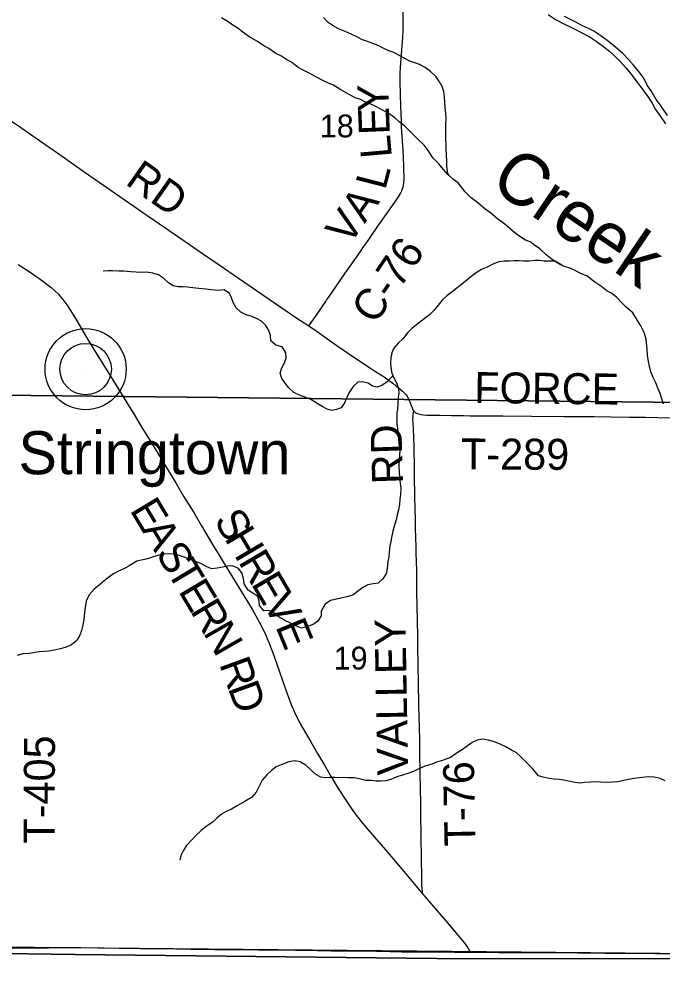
# Model space of a CAD drawing. Extents: x 1985906 to 2360102, y 891258 to 1222054.
# Drawn here: x 2108716 to 2114952, y 971935 to 981202 of the extents above; entities that cross this region are included whole.
import ezdxf

# ---------------------------------------------------------------- set-up
doc = ezdxf.new("R2010")
doc.units = 0
for name, color, linetype in [('GM_X_Adjacent_County', 7, 'Continuous'), ('GM_X_County', 7, 'Continuous'), ('GM_X_County_Road', 7, 'Continuous'), ('GM_X_County_Road_Text', 7, 'Continuous'), ('GM_X_Major_River', 7, 'Continuous'), ('GM_X_Minor_River', 7, 'Continuous'), ('GM_X_Minor_River_Text', 7, 'Continuous'), ('GM_X_Section', 7, 'Continuous'), ('GM_X_Section_Text', 7, 'Continuous'), ('GM_X_Township', 7, 'Continuous'), ('GM_X_Township_Road', 7, 'Continuous'), ('GM_X_Township_Road_Text', 7, 'Continuous'), ('GM_X_Unincorporated', 7, 'Continuous'), ('GM_X_Unincorporated_Location', 7, 'Continuous'), ('GM_X_Unincorporated_Text', 7, 'Continuous')]:
    doc.layers.add(name, color=color, linetype=linetype)

msp = doc.modelspace()

# ---------------------------------------------------------------- linework, layer by layer
at = {"layer": 'GM_X_Adjacent_County'}
msp.add_lwpolyline([(2092530.5, 972203.2), (2095843.5, 972201.8), (2097718.2, 972193), (2100221.2, 972181.1), (2101119.4, 972172.9), (2101924.3, 972164.8), (2105883.4, 972150.6), (2108565.4, 972150.1), (2109259.9, 972142.7), (2113051.8, 972100.6), (2115190.3, 972104), (2119199.6, 972135.6), (2121895.7, 972056.6), (2122376.1, 972042.5), (2128345.4, 971943.5), (2133617.1, 971934.7)], dxfattribs=at)
at = {"layer": 'GM_X_County'}
msp.add_lwpolyline([(2133617.1, 971934.7), (2128345.4, 971943.5), (2122376.1, 972042.5), (2121895.7, 972056.6), (2119199.6, 972135.6), (2115190.3, 972104), (2113051.8, 972100.6), (2109259.9, 972142.7), (2108565.4, 972150.1), (2105883.4, 972150.6), (2101924.3, 972164.8), (2101119.4, 972172.9), (2100221.2, 972181.1), (2097718.2, 972193), (2095843.5, 972201.8), (2092530.5, 972203.2)], dxfattribs=at)
at = {"layer": 'GM_X_County_Road'}
for points in [[(2111522.4, 978230.3), (2111555.6, 978277.7), (2111602, 978345.3), (2111658.1, 978426.4), (2111686.8, 978467), (2111695, 978480.3), (2111704.2, 978493.8), (2111740.3, 978548.5), (2111875, 978739.9), (2111921.5, 978807.9), (2112022.3, 978949.8), (2112053, 978995.1), (2112089.5, 979048.9), (2112185, 979186.1), (2112324.8, 979385.8), (2112390, 979482.1), (2112409.1, 979511.7), (2112423, 979540.3), (2112433.4, 979568.9), (2112438.7, 979588.1), (2112443, 979616.7), (2112444.7, 979655.8), (2112440.4, 979876.3), (2112434.4, 979974.4), (2112421.6, 980158.6), (2112419.4, 980221.4), (2112413.8, 980352.6), (2112406.5, 980598.5), (2112407.7, 980680.7), (2112413.3, 980779), (2112433.2, 981024), (2112436.2, 981089.3), (2112436.4, 981171), (2112434.6, 981318.6)], [(2108515.4, 980264), (2108534.3, 980261.6), (2108565.9, 980253.8), (2108591.6, 980244.4), (2108618.2, 980229.9), (2108646.4, 980211), (2108670.5, 980195.2), (2108711.1, 980168), (2108912.2, 980027.6), (2109005.9, 979961.7), (2109099.9, 979895.8), (2109355.2, 979717.2), (2109489.7, 979623.3), (2109692.9, 979484.5), (2109827.8, 979391.4), (2109975.6, 979287.9), (2110137.6, 979176.1), (2110502.1, 978924.9), (2110664.8, 978814), (2110841.1, 978694.2), (2111138.5, 978489.8), (2111395.4, 978313.3), (2111522.4, 978230.3)], [(2108708, 978825.6), (2108783.8, 978776.9), (2108905.7, 978694.1), (2108972.3, 978645.4), (2109023.9, 978604.5), (2109061, 978571.8), (2109095.7, 978536.5), (2109106.7, 978524.2), (2109138.1, 978486.4), (2109177.4, 978433.8), (2109214.2, 978379.7), (2109261.5, 978303.6), (2109325.8, 978192.5), (2109384.6, 978091.9), (2109436.1, 978008.3), (2109488.6, 977923.9), (2109573.9, 977785), (2109678, 977618.1), (2109755.9, 977493.1), (2109830.6, 977371.4), (2109896.3, 977263.3), (2110032.4, 977038.8), (2110125.8, 976884.7), (2110236.9, 976702.7), (2110312.9, 976576.3), (2110406.7, 976422.3), (2110481.7, 976295.2), (2110600.1, 976098.5), (2110644.7, 976026.9), (2110696.8, 975939.2), (2110738.4, 975870.6), (2110819.8, 975739.6), (2110896.2, 975613.9), (2110972.8, 975487.6), (2111029.4, 975387.7), (2111067.6, 975315), (2111102.8, 975240.7), (2111135.3, 975165.3), (2111171, 975073.4), (2111209.2, 974965), (2111289.6, 974732.6), (2111327.5, 974624.4), (2111351.1, 974563.5), (2111383.8, 974488.6), (2111419.2, 974415), (2111457.7, 974343.1), (2111540.2, 974201.9), (2111606.9, 974089.2), (2111673.3, 973976.1), (2111739.8, 973863), (2111807.5, 973750.8), (2111885.8, 973625.9), (2111931.4, 973558), (2111979.8, 973492.1), (2112041, 973415.2), (2112115.3, 973327.9), (2112266.4, 973155), (2112340.3, 973067), (2112477.5, 972904), (2112624.9, 972730.8)], [(2112624.9, 972730.8), (2112647.5, 972704.2), (2112785.9, 972542), (2112849.1, 972466.5), (2112966.5, 972328.6), (2113032.5, 972249.5), (2113048.1, 972227.8), (2113061.1, 972207.8), (2113080.2, 972178.3), (2113089.5, 972163.9)], [(2108536.3, 972207.3), (2108694.6, 972207.1), (2109001.8, 972207.4), (2109198.6, 972209), (2109270.9, 972209.3)], [(2109270.9, 972209.3), (2109275.8, 972209.3), (2109313.3, 972209.4), (2109477, 972207.4), (2109886.7, 972199.7), (2110230.9, 972195.9), (2110378.4, 972194.4), (2110607.9, 972191.1), (2111034, 972187.5), (2111148.6, 972186.4), (2111394.2, 972183.1), (2111606.9, 972180.5), (2111737.9, 972178), (2111869, 972176.4), (2111967.1, 972175.6), (2112179.3, 972172.6), (2112310.1, 972170.3), (2112424.8, 972168.8), (2112605.1, 972166.5), (2112932.9, 972163.1), (2113089.5, 972163.9)], [(2113089.5, 972163.9), (2113096.8, 972164), (2113178.6, 972163.8), (2113358.8, 972161.7), (2113440.6, 972160.9), (2113636.4, 972161.4), (2113701.8, 972161.1), (2113816.5, 972160.3), (2114127.9, 972157.8), (2114390, 972153.6), (2114570.4, 972153.1), (2114881.7, 972151.1), (2115045.8, 972149.9), (2115111.3, 972148), (2115159.9, 972143.9), (2115178.5, 972141.7), (2115195.5, 972138.3), (2115209, 972133.8), (2115222, 972128.7)]]:
    msp.add_lwpolyline(points, dxfattribs=at)
at = {"layer": 'GM_X_Major_River'}
for points in [[(2113840.7, 981246.2), (2113916.9, 981196.5), (2113986.9, 981160.8), (2114061, 981123), (2114125.1, 981091.3), (2114175.1, 981065.5), (2114249.2, 981025.7), (2114305.3, 980987.9), (2114367.5, 980944.1), (2114433.6, 980892.3), (2114485.8, 980844.5), (2114538, 980790.7), (2114594.2, 980728.8), (2114644.4, 980668.9), (2114698.7, 980595), (2114759, 980517.2), (2114803.2, 980457.2), (2114849.4, 980389.3), (2114881.7, 980327.4), (2114928, 980257.4), (2114976.2, 980187.5)], [(2114997.8, 980267.8), (2114935.5, 980357.7), (2114887.2, 980423.6), (2114838.9, 980507.5), (2114800.7, 980561.4), (2114766.4, 980629.4), (2114720.2, 980693.3), (2114667.9, 980755.2), (2114619.8, 980811.1), (2114561.5, 980870.9), (2114495.4, 980928.7), (2114425.2, 980986.5), (2114351, 981040.2), (2114282.9, 981084), (2114232.8, 981109.8), (2114174.8, 981137.6), (2114108.7, 981173.3), (2114050.7, 981201.1), (2114000.6, 981226.9)]]:
    msp.add_lwpolyline(points, dxfattribs=at)
at = {"layer": 'GM_X_Minor_River'}
for points in [[(2112882.4, 979685.5), (2112868.6, 979705.3), (2112860.6, 979773.6), (2112860.5, 979825.8), (2112852.3, 979946.2), (2112852.3, 979992.3), (2112850.2, 980044.5), (2112848.1, 980090.6), (2112850.1, 980142.8), (2112850, 980188.9), (2112851.9, 980235.1), (2112849.9, 980287.3), (2112843.8, 980347.5), (2112839.7, 980399.6), (2112835.6, 980449.8), (2112829.6, 980502), (2112813.5, 980548.2), (2112787.5, 980594.3), (2112755.4, 980642.6), (2112701.4, 980694.8), (2112649.3, 980733), (2112595.3, 980763.2), (2112549.3, 980777.3), (2112501.3, 980793.5), (2112453.3, 980819.6), (2112405.2, 980847.8), (2112345.2, 980878), (2112297.2, 980894.1), (2112243.2, 980920.3), (2112193.2, 980946.4), (2112143.2, 980966.6), (2112099.2, 980980.7), (2112043.2, 981002.9), (2111987.1, 981031), (2111933.1, 981055.2), (2111873.1, 981081.4), (2111809.1, 981109.6), (2111757.1, 981135.8), (2111709.1, 981167.9), (2111665, 981216.2)], [(2112578.3, 980040.9), (2112516.2, 980099.2), (2112450.2, 980169.5), (2112398.1, 980207.7), (2112354.1, 980245.9), (2112286.1, 980294.2), (2112242, 980316.3), (2112172, 980354.6), (2112122, 980378.7), (2112072, 980396.9), (2112024, 980423), (2111972, 980441.2), (2111913.9, 980471.4), (2111833.9, 980517.6), (2111755.9, 980565.9), (2111711.9, 980582), (2111665.9, 980604.2), (2111597.8, 980638.4), (2111549.8, 980666.6), (2111467.8, 980708.8), (2111419.8, 980735), (2111353.7, 980785.3), (2111309.7, 980807.4), (2111249.7, 980845.6), (2111203.7, 980869.8), (2111133.6, 980916), (2111087.6, 980944.2), (2111025.6, 980986.4), (2110951.5, 981026.7), (2110895.5, 981066.9), (2110829.4, 981119.2), (2110777.4, 981151.4), (2110731.4, 981181.5), (2110675.4, 981213.7)], [(2114959, 977470.8), (2114940.9, 977525), (2114924.9, 977577.2), (2114906.8, 977621.3), (2114884.7, 977677.6), (2114858.7, 977729.8), (2114836.6, 977786), (2114822.5, 977840.2), (2114814.5, 977884.3), (2114804.4, 977946.6), (2114800.3, 978000.8), (2114790.2, 978101.1), (2114772.1, 978167.3), (2114738, 978231.6), (2114707.9, 978281.8), (2114661.9, 978358.1), (2114597.8, 978412.4), (2114549.8, 978458.6), (2114507.7, 978504.8), (2114453.7, 978549.1), (2114407.7, 978571.2), (2114359.6, 978609.4), (2114291.6, 978655.7), (2114215.5, 978714), (2114159.5, 978734.1), (2114097.5, 978770.3), (2114045.5, 978794.5), (2113995.5, 978806.6), (2113945.5, 978832.8), (2113883.4, 978871), (2113817.4, 978921.3), (2113759.3, 978977.6), (2113709.3, 979013.8), (2113665.3, 979043.9), (2113621.3, 979062.1), (2113555.2, 979104.3), (2113501.2, 979146.5), (2113421.1, 979214.9), (2113351.1, 979269.2), (2113285, 979321.4), (2113231, 979361.7), (2113160.9, 979422), (2113094.9, 979472.2), (2113036.8, 979528.5), (2112968.7, 979614.9), (2112924.7, 979649.1), (2112868.7, 979697.3), (2112826.6, 979745.5), (2112782.6, 979799.8), (2112726.5, 979856.1), (2112678.4, 979928.4), (2112638.4, 979980.6), (2112578.3, 980040.9)], [(2113974.7, 978817.5), (2113907.4, 978858.9), (2113801.5, 978859.1), (2113757.5, 978863.2), (2113711.5, 978863.3), (2113657.5, 978857.3), (2113601.6, 978857.4), (2113555.6, 978859.5), (2113511.6, 978859.6), (2113467.6, 978857.7), (2113415.6, 978857.7), (2113363.7, 978849.8), (2113303.7, 978829.8), (2113257.8, 978803.8), (2113195.8, 978777.8), (2113151.9, 978749.8), (2113095.9, 978709.8), (2113050, 978669.7), (2113006.1, 978633.7), (2112956.1, 978595.6), (2112912.2, 978561.6), (2112858.3, 978521.5), (2112814.4, 978479.5), (2112776.4, 978431.4), (2112734.5, 978381.3), (2112690.6, 978339.2), (2112638.7, 978299.2), (2112580.8, 978255.1), (2112524.8, 978209.1), (2112478.9, 978163), (2112435, 978108.9), (2112387.1, 978064.8), (2112345.2, 978014.7), (2112325.2, 977970.6), (2112317.3, 977922.5), (2112313.4, 977870.3), (2112315.4, 977826.2), (2112327.5, 977774), (2112345.6, 977727.8), (2112371.6, 977679.6), (2112391.7, 977625.4), (2112395.8, 977581.2), (2112387.8, 977537.1), (2112383.9, 977480.9), (2112380, 977424.8), (2112374, 977380.6), (2112374.1, 977336.5), (2112376.2, 977282.3), (2112380.2, 977238.2), (2112386.3, 977182), (2112390.4, 977131.8), (2112396.5, 977073.6), (2112402.5, 977025.4), (2112398.7, 976933.2), (2112394.7, 976871), (2112396.8, 976812.8), (2112400.9, 976764.6), (2112407, 976708.4), (2112413, 976656.2), (2112411.1, 976596.1), (2112405.2, 976551.9), (2112399.3, 976499.8), (2112391.3, 976449.6), (2112379.4, 976399.5), (2112367.5, 976353.3), (2112349.6, 976291.2), (2112335.6, 976241), (2112327.7, 976196.9), (2112315.8, 976142.8), (2112307.9, 976096.6), (2112299.9, 976040.4), (2112296, 975992.3), (2112288.1, 975948.2), (2112280.2, 975882), (2112270.3, 975827.8), (2112240.3, 975781.7), (2112192.4, 975739.7), (2112146.4, 975733.7), (2112092.5, 975723.8), (2112046.5, 975697.8), (2111992.6, 975657.7), (2111948.7, 975621.7), (2111890.7, 975605.7), (2111846.7, 975597.8), (2111776.8, 975581.8), (2111730.8, 975571.9), (2111680.9, 975535.8), (2111643, 975467.7), (2111641.1, 975423.5), (2111609.1, 975369.4), (2111563.2, 975337.4), (2111501.3, 975315.4), (2111451.3, 975301.4), (2111403.3, 975321.6), (2111339.3, 975355.8), (2111289.2, 975377.9), (2111235.2, 975408.1), (2111179.2, 975454.4), (2111133.2, 975472.5), (2111085.2, 975470.6), (2111045.1, 975520.8)], [(2112343.1, 977734.2), (2112333.6, 977743.9), (2112279.6, 977689.8), (2112229.7, 977651.7), (2112185.8, 977637.8), (2112139.8, 977647.9), (2112095.7, 977676), (2112041.7, 977690.2), (2111995.8, 977686.2), (2111951.8, 977642.2), (2111913.9, 977584), (2111890, 977537.9), (2111868.1, 977485.8), (2111834.2, 977437.7), (2111790.2, 977419.7), (2111746.2, 977411.8), (2111700.2, 977423.9), (2111650.2, 977450), (2111602.2, 977480.2), (2111542.2, 977516.4), (2111494.1, 977536.5), (2111432.1, 977560.7), (2111378.1, 977584.9), (2111330.1, 977629.1), (2111292, 977675.3), (2111260, 977719.5), (2111245.9, 977773.7), (2111261.8, 977825.8), (2111285.8, 977872), (2111303.7, 977922.1), (2111299.6, 977968.2), (2111263.6, 978026.5), (2111203.5, 978044.6), (2111155.5, 978086.9), (2111151.4, 978137), (2111135.4, 978187.2), (2111107.3, 978235.4), (2111063.3, 978277.6), (2111015.3, 978301.8), (2110963.3, 978323.9), (2110915.2, 978338), (2110863.2, 978362.2), (2110817.2, 978404.4), (2110789.1, 978456.6), (2110773.1, 978500.8), (2110753, 978545), (2110703, 978579.2), (2110637, 978573.2), (2110577, 978579.4), (2110525, 978587.5), (2110457.1, 978593.6), (2110397.1, 978599.7), (2110347.1, 978605.8), (2110301.1, 978609.9), (2110257.1, 978610), (2110207.1, 978618.1), (2110163.1, 978648.2), (2110113.1, 978692.5), (2110065, 978724.7), (2110011, 978742.8), (2109951, 978750.9), (2109901, 978749), (2109849.1, 978751.1), (2109795.1, 978755.2), (2109729.1, 978761.3), (2109681.1, 978761.4), (2109621.1, 978763.5), (2109577.1, 978763.6), (2109529.2, 978759.6)], [(2111045.1, 975520.8), (2111041.1, 975564.9), (2111027, 975609.1), (2110981, 975641.3), (2110933, 975669.4), (2110896.9, 975733.7), (2110888.8, 975785.9), (2110874.7, 975838.1), (2110836.7, 975882.3), (2110780.7, 975906.4), (2110732.7, 975902.5), (2110688.7, 975894.6), (2110632.8, 975884.6), (2110582.8, 975876.7), (2110534.8, 975896.8), (2110474.8, 975929), (2110430.8, 975945.1), (2110384.8, 975963.3), (2110314.7, 975989.5), (2110266.7, 976007.6), (2110218.7, 976019.7), (2110166.7, 976021.8), (2110114.8, 976019.9), (2110060.8, 976007.9), (2110014.8, 975993.9), (2109960.9, 975974), (2109914.9, 975964), (2109855, 975952.1), (2109781.1, 975906), (2109731.1, 975878), (2109679.2, 975854), (2109629.2, 975828), (2109583.3, 975798), (2109537.4, 975757.9), (2109491.4, 975717.9), (2109443.5, 975679.8), (2109393.6, 975625.8), (2109363.7, 975565.6), (2109355.8, 975503.4), (2109347.9, 975453.3), (2109342, 975385.1), (2109334, 975330.9), (2109320.1, 975280.8), (2109304.2, 975234.6), (2109282.3, 975195.4)], [(2109282.3, 975195.4), (2109276.3, 975184.5), (2109224.3, 975142.5), (2109160.4, 975114.5), (2109114.4, 975102.5), (2109058.5, 975088.6), (2109002.5, 975078.6), (2108958.5, 975076.7), (2108912.6, 975072.7), (2108866.6, 975066.8), (2108816.6, 975058.8), (2108752.6, 975054.9), (2108696.7, 975037)], [(2114974.1, 973825.1), (2114926.1, 973847.2), (2114868.1, 973859.3), (2114816.1, 973863.5), (2114752.1, 973855.5), (2114674.2, 973845.6), (2114618.2, 973835.7), (2114570.2, 973825.7), (2114520.3, 973815.8), (2114464.3, 973809.8), (2114412.3, 973807.9), (2114348.4, 973812), (2114296.4, 973814.1), (2114250.4, 973812.2), (2114194.4, 973806.3), (2114150.4, 973800.3), (2114098.5, 973806.4), (2114038.5, 973820.6), (2113992.5, 973830.7), (2113948.5, 973836.8), (2113898.5, 973840.8), (2113850.5, 973844.9), (2113792.5, 973859.1), (2113748.5, 973873.2), (2113690.4, 973943.5), (2113636.4, 973993.8), (2113578.3, 974052), (2113530.2, 974098.3), (2113484.2, 974122.4), (2113432.2, 974152.6), (2113376.2, 974178.8), (2113322.2, 974200.9), (2113264.2, 974219.1), (2113208.2, 974227.2), (2113152.2, 974219.3), (2113104.3, 974195.2), (2113056.3, 974161.2), (2113002.4, 974121.2), (2112948.5, 974087.2), (2112894.5, 974051.1), (2112850.6, 974033.2), (2112806.6, 974017.2), (2112758.7, 974003.2), (2112714.7, 973985.2), (2112644.8, 973965.3), (2112582.8, 973937.3), (2112536.9, 973915.3), (2112490.9, 973897.3), (2112429, 973879.3), (2112375, 973861.4), (2112317.1, 973835.4), (2112267.1, 973825.4), (2112219.1, 973821.5), (2112175.1, 973821.5), (2112129.1, 973827.6), (2112075.2, 973825.7), (2112011.2, 973841.9), (2111961.2, 973852), (2111901.2, 973852.1), (2111773.2, 973856.3), (2111725.3, 973856.4)], [(2111725.3, 973856.4), (2111681.3, 973854.4), (2111637.3, 973858.5), (2111591.3, 973886.7), (2111539.2, 973934.9), (2111493.2, 973977.1), (2111439.1, 974009.3), (2111387.1, 974017.4), (2111327.2, 974009.5), (2111253.3, 973979.5), (2111205.3, 973959.5), (2111159.4, 973925.5), (2111115.4, 973881.4), (2111071.5, 973829.3), (2111037.6, 973765.2), (2111011.7, 973715), (2110965.8, 973663), (2110911.9, 973628.9), (2110892.9, 973618.2)], [(2110892.9, 973618.2), (2110865.9, 973602.9), (2110822, 973578.9), (2110774.1, 973548.9), (2110722.1, 973526.9), (2110676.2, 973500.9), (2110630.2, 973462.9), (2110584.3, 973420.8), (2110528.4, 973382.8), (2110480.5, 973342.7), (2110426.6, 973294.7), (2110384.6, 973248.6), (2110338.7, 973196.5), (2110304.8, 973144.3), (2110280.9, 973100.3), (2110273, 973056.1)]]:
    msp.add_lwpolyline(points, dxfattribs=at)
at = {"layer": 'GM_X_Section'}
for points in [[(2114959.2, 982915), (2115106.7, 980440.7), (2115159.2, 977489.5), (2108525, 977560.1), (2108465.2, 982960.5)], [(2108525, 977560.1), (2115159.2, 977489.5), (2115260.6, 972147.9), (2108526.5, 972213.3), (2108525.2, 977542.1)]]:
    msp.add_lwpolyline(points, close=True, dxfattribs=at)
at = {"layer": 'GM_X_Township'}
msp.add_lwpolyline([(2133617.1, 971934.7), (2128345.4, 971943.5), (2122376.1, 972042.5), (2121895.7, 972056.6), (2119199.6, 972135.6), (2115190.3, 972104), (2113051.8, 972100.6), (2109259.9, 972142.7), (2108565.4, 972150.1)], dxfattribs=at)
at = {"layer": 'GM_X_Township_Road'}
for points in [[(2111522.4, 978230.3), (2111604.2, 978175), (2111685, 978118.7), (2111805.9, 978032.6), (2111887.7, 977976.7), (2112034.2, 977877.4), (2112131, 977813.6), (2112168, 977790), (2112219.2, 977757.7), (2112250.6, 977736.5), (2112291.6, 977706.5), (2112335.7, 977674.3), (2112369.5, 977648.2), (2112405.2, 977619.9), (2112430.3, 977598.8), (2112453.6, 977575.6), (2112464.2, 977563.2), (2112473.8, 977550), (2112482, 977536), (2112495.7, 977506.5), (2112506.5, 977479), (2112513.6, 977459.3), (2112522.2, 977436.4), (2112530.1, 977419.1), (2112541, 977404.5)], [(2112598.9, 974018.1), (2112598.8, 974022.7), (2112597.9, 974102.2), (2112596.6, 974208.9), (2112593.4, 974356.9), (2112591.9, 974422.6), (2112589, 974570.2), (2112585.1, 974767), (2112581.8, 974947.3), (2112578.5, 975127.6), (2112577.1, 975209.5), (2112574, 975389.8), (2112572.8, 975504.4), (2112570.1, 975668.1), (2112568.4, 975766.4), (2112567, 975864.8), (2112563.1, 976028.7), (2112561.3, 976094.3), (2112559, 976176.1), (2112557, 976274.3), (2112555.8, 976356), (2112553.8, 976454.2), (2112550.6, 976581.6), (2112547.5, 976778.2), (2112545.7, 976921.5), (2112544.2, 976992.4), (2112543, 977058.7), (2112538.7, 977164), (2112535.6, 977223.9), (2112531.6, 977294.7), (2112530.1, 977317.6), (2112530.1, 977335.7), (2112531.6, 977353.8), (2112533.5, 977371.9), (2112537.1, 977387.6), (2112541, 977404.5)], [(2112541, 977404.5), (2112544.2, 977400.2), (2112556, 977389.2), (2112566.3, 977384.5), (2112584.4, 977378.2), (2112608.8, 977373.4), (2112633.2, 977370.3), (2112666.3, 977366.4), (2112708.5, 977365.9), (2112790.2, 977364.3), (2112905, 977362.9), (2113020.1, 977361.6), (2113085.3, 977360.7), (2113207.2, 977360.8), (2113401.7, 977357.8), (2113680.7, 977354.8), (2113992.2, 977352.8), (2114287.1, 977351.9), (2114451.2, 977350.2), (2114631.5, 977348), (2114782.6, 977345.5), (2114902.3, 977343.1), (2115226.8, 977340.6)], [(2112624.9, 972730.8), (2112622.8, 972752.7), (2112620.5, 972777.9), (2112618.6, 972808.2), (2112616.3, 972923), (2112615.3, 973037.7), (2112610.8, 973316.1), (2112608.3, 973480), (2112607.7, 973496.4), (2112606.1, 973611.2), (2112604.1, 973742.2), (2112603.6, 973774.8), (2112601.3, 973873.7), (2112599.7, 973972.7), (2112598.9, 974018.1)]]:
    msp.add_lwpolyline(points, dxfattribs=at)
at = {"layer": 'GM_X_Unincorporated'}
for radius in [392.8, 249]:
    msp.add_circle((2109360.1, 977811.9), radius, dxfattribs=at)
at = {"layer": 'GM_X_Unincorporated_Location'}
msp.add_line((2109360.1, 977811.9), (2109360.1, 977811.9), dxfattribs=at)

# ---------------------------------------------------------------- texts
at = {"layer": 'GM_X_County_Road_Text'}
for s, rotation, p in [('Y', 91.72876, (2112299.1, 980309.6)), ('E', 92.35562, (2112308.3, 980086.2)), ('L', 94.98212, (2112327.5, 979866.3)), ('RD', 324.84488, (2109733.6, 979608.4)), ('L', 75.62251, (2112262.8, 979539.1)), ('A', 55.16604, (2112063.5, 979216.7)), ('V', 55.15555, (2111912.7, 978999.9)), ('C-76', 55.56755, (2112162.9, 978233.9)), ('E', 300.93142, (2109782.4, 976447.6)), ('S', 300.45772, (2110597, 976348.5)), ('A', 300.93244, (2109897.7, 976255.1)), ('H', 300.45586, (2110699.6, 976174)), ('S', 300.9328, (2110033.4, 976028.6)), ('R', 300.45664, (2110833.4, 975946.4)), ('T', 300.92849, (2110137.5, 975855)), ('E', 300.44339, (2110958.3, 975734.1)), ('E', 300.92371, (2110252.8, 975662.5)), ('V', 299.23453, (2111071.2, 975542)), ('R', 300.88043, (2110368.1, 975470.1)), ('N', 299.83073, (2110493.8, 975259.8)), ('E', 292.33422, (2111195.9, 975320.3)), ('R', 289.93226, (2110651.9, 974956.8)), ('D', 290.00965, (2110736.1, 974724.7))]:
    msp.add_text(s, height=300, rotation=rotation, dxfattribs=at).set_placement(p)
at = {"layer": 'GM_X_Minor_River_Text'}
msp.add_text('Creek', height=500.09, rotation=325.90465, dxfattribs=at).set_placement((2113257.9, 979581.6))
at = {"layer": 'GM_X_Section_Text'}
for s, p in [('18', (2111628.7, 980056.7)), ('19', (2111762.9, 974902.1))]:
    msp.add_text(s, height=221, rotation=0.00001, dxfattribs=at).set_placement(p)
at = {"layer": 'GM_X_Township_Road_Text'}
for s, rotation, p in [('FORCE', 359.36296, (2113123.9, 977483.8)), ('RD', 91.92501, (2112437, 976702.4)), ('T-289', 359.7237, (2112996.1, 976840.7)), ('VALLEY', 91.02494, (2112485.3, 973878.8)), ('T-405', 89.71684, (2109058.3, 973215.1)), ('T-76', 91.06689, (2113137.1, 973191.3))]:
    msp.add_text(s, height=300, rotation=rotation, dxfattribs=at).set_placement(p)
at = {"layer": 'GM_X_Unincorporated_Text'}
msp.add_text('Stringtown', height=417, rotation=0.00001, dxfattribs=at).set_placement((2108709.3, 976793.6))

doc.saveas('drawing.dxf')
